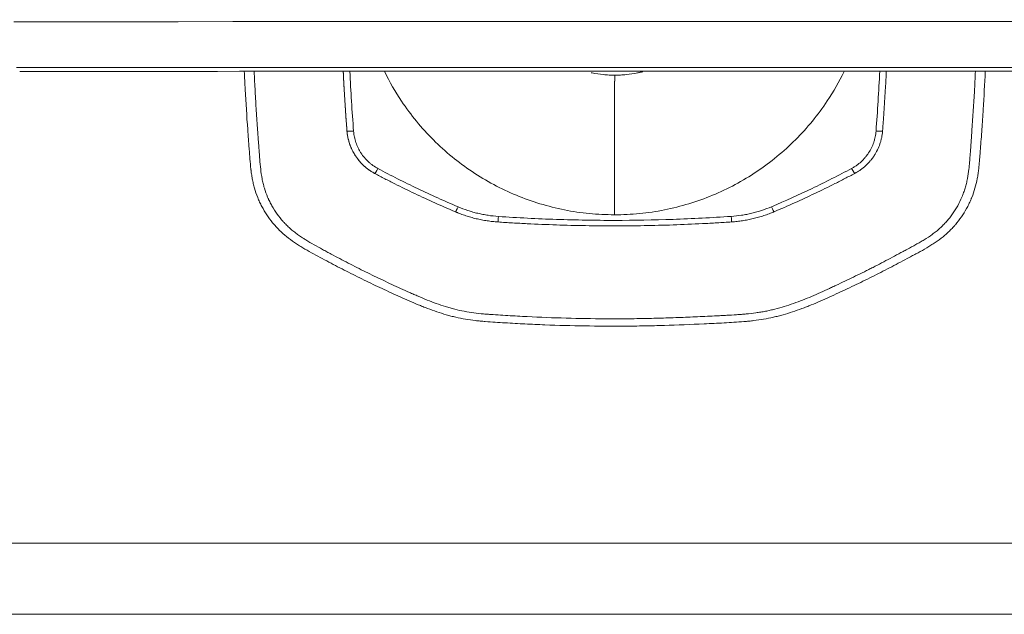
# Model space of a CAD drawing. Header units: millimetres. Extents: x 0 to 594, y 0 to 420.
# Tile 974 of 1056: x 234.3 to 241.77, y 273.9 to 278.41. Entities that reach past the tile are written whole.
import ezdxf

# ---------------------------------------------------------------- set-up
doc = ezdxf.new("R2010")
doc.units = ezdxf.units.MM
doc.layers.add('1', color=7, linetype='Continuous', true_color=0xffffff)

msp = doc.modelspace()

# ---------------------------------------------------------------- linework, layer by layer
at = {"layer": '1', "color": 155, "linetype": 'Continuous', "lineweight": 13}
msp.add_line((236.7814, 277.5707), (236.7814, 277.5707), dxfattribs=at)
at = {"layer": '1', "color": 155, "linetype": 'Continuous', "lineweight": 18}
msp.add_line((236.9587, 277.268), (236.9588, 277.2679), dxfattribs=at)
at = {"layer": '1', "color": 155, "linetype": 'Continuous', "lineweight": 13}
for centre, major_axis, ratio, start_param, end_param in [((260.9784, 278.813), (-501.6214, -0.1445), 0.000811, 1.517498, 1.623577), ((260.9785, 278.4643), (-501.2727, -0.1444), 0.000811, 1.517498, 1.623577), ((236.8312, 277.5745), (-0.0499, -0.0038), 0.107862, 0.001161, 1.563839), ((240.7943, 277.5756), (-0.0499, 0.0038), 0.107679, 1.580198, 3.142877), ((237.0164, 277.2918), (-0.0234, -0.0442), 0.06301, 6.283039, 7.738198), ((240.6093, 277.2928), (-0.0234, 0.0442), 0.06086, 1.687724, 3.142883), ((237.6237, 277.0031), (-0.0195, -0.046), 0.062269, 6.282913, 7.711063), ((240.0021, 277.0038), (0.0195, -0.046), 0.060029, 4.85626, 6.28441), ((237.9301, 276.9302), (-0.0034, -0.0499), 0.012227, 6.282458, 7.692515), ((239.6956, 276.9307), (-0.0034, 0.0499), 0.009795, 1.732428, 3.142484)]:
    msp.add_ellipse(centre, major_axis=major_axis, ratio=ratio, start_param=start_param, end_param=end_param, dxfattribs=at)
at = {"layer": '1', "color": 155, "linetype": 'Continuous', "lineweight": 18}
for points, knots in [([(234.2989, 278.0223), (237.8573, 278.0232), (244.9762, 278.025), (255.6635, 278.0279), (266.3526, 278.031), (276.9336, 278.0342), (283.9463, 278.0364), (287.3985, 278.0376)], [0, 0, 0, 0, 0.201201, 0.402401, 0.603602, 0.804802, 1, 1, 1, 1]), ([(236.0524, 277.2817), (236.0495, 277.3067), (236.0472, 277.3317), (236.0431, 277.3818), (236.0414, 277.4069), (236.0386, 277.4445), (236.0377, 277.457), (236.0358, 277.4821), (236.0348, 277.4947), (236.032, 277.5323), (236.0301, 277.5574), (236.0211, 277.683), (236.0147, 277.7837), (236.0066, 277.9305), (236.0043, 277.9765), (236.0021, 278.0226)], [0, 0, 0, 0, 0.101792, 0.101792, 0.203583, 0.203583, 0.254479, 0.254479, 0.305375, 0.305375, 0.407166, 0.407166, 0.814332, 0.814332, 1, 1, 1, 1]), ([(241.6231, 278.0235), (241.6186, 277.9266), (241.6133, 277.8298), (241.6041, 277.683), (241.6008, 277.6329), (241.5936, 277.5328), (241.5899, 277.4828), (241.5851, 277.4203), (241.5836, 277.4016), (241.5822, 277.3828), (241.5812, 277.3704), (241.5807, 277.3641), (241.5792, 277.3454), (241.5777, 277.3267), (241.5759, 277.308), (241.5747, 277.2955), (241.574, 277.2893), (241.5718, 277.2706), (241.5701, 277.2583), (241.5664, 277.2336), (241.5643, 277.2213), (241.5573, 277.1847), (241.5517, 277.1605), (241.538, 277.1128), (241.5299, 277.0892), (241.5195, 277.063), (241.5183, 277.0601), (241.516, 277.0543), (241.5147, 277.0514), (241.5111, 277.0428), (241.5085, 277.0371), (241.5007, 277.0201), (241.4953, 277.0089), (241.4781, 276.9759), (241.4655, 276.9545), (241.4383, 276.9131), (241.4237, 276.8931), (241.4041, 276.8688), (241.3981, 276.8616), (241.3919, 276.8545), (241.3878, 276.8498), (241.3857, 276.8475), (241.3752, 276.8358), (241.358, 276.8176), (241.3399, 276.8004), (241.3215, 276.7838), (241.312, 276.7757), (241.2831, 276.7522), (241.263, 276.7375), (241.2319, 276.7166), (241.2214, 276.7098), (241.2054, 276.6999), (241.2001, 276.6966), (241.1893, 276.6901), (241.1839, 276.6869), (241.1568, 276.671), (241.1349, 276.6589), (241.1018, 276.6409), (241.0908, 276.635), (241.0686, 276.6233), (241.0575, 276.6174), (241.0022, 276.588), (240.9579, 276.5644), (240.8692, 276.5178), (240.8247, 276.4947), (240.735, 276.4497), (240.6899, 276.4278), (240.5994, 276.3846), (240.5539, 276.3634), (240.4857, 276.3317), (240.4629, 276.3211), (240.4173, 276.3003), (240.3715, 276.2798), (240.3253, 276.2602), (240.2905, 276.246), (240.2788, 276.2413), (240.2554, 276.2322), (240.2437, 276.2277), (240.2084, 276.2146), (240.1847, 276.2063), (240.1371, 276.1906), (240.1131, 276.1833), (240.0768, 276.1731), (240.0586, 276.1682), (240.0403, 276.1636), (240.0281, 276.1607), (240.0219, 276.1592), (239.9912, 276.1522), (239.9666, 276.1473), (239.9171, 276.1388), (239.8922, 276.1353), (239.8548, 276.1308), (239.8423, 276.1294), (239.8172, 276.1269), (239.8047, 276.1257), (239.742, 276.1204), (239.6917, 276.1176), (239.5911, 276.1123), (239.5408, 276.1097), (239.3899, 276.1027), (239.2893, 276.0987), (239.1383, 276.0943), (239.0879, 276.0931), (238.9872, 276.0912), (238.9369, 276.0906), (238.7858, 276.0897), (238.5844, 276.0908), (238.3832, 276.0964), (238.2323, 276.1023), (238.182, 276.1045), (238.0814, 276.1095), (238.0311, 276.1123), (237.9306, 276.1184), (237.8804, 276.1217), (237.8239, 276.1257), (237.8176, 276.1262), (237.8051, 276.1273), (237.7863, 276.1289), (237.7676, 276.131), (237.7302, 276.1354), (237.7054, 276.139), (237.656, 276.1475), (237.6314, 276.1524), (237.6008, 276.1593), (237.5946, 276.1608), (237.5824, 276.1637), (237.5763, 276.1652), (237.5581, 276.1699), (237.5459, 276.1732), (237.4856, 276.1904), (237.4384, 276.2069), (237.3799, 276.2295), (237.3683, 276.2341), (237.345, 276.2435), (237.3103, 276.2578), (237.2758, 276.2726), (237.2069, 276.3026), (237.1611, 276.323), (237.07, 276.3645), (237.0246, 276.3857), (236.9342, 276.4288), (236.8441, 276.4727), (236.7549, 276.5181), (236.6661, 276.5644), (236.6219, 276.5879), (236.5556, 276.6234), (236.5335, 276.6352), (236.4897, 276.6594), (236.4679, 276.6717), (236.441, 276.6877), (236.4356, 276.691), (236.425, 276.6975), (236.4197, 276.7008), (236.4038, 276.7108), (236.3933, 276.7177), (236.3624, 276.7387), (236.3424, 276.7533), (236.3038, 276.7846), (236.2854, 276.8013), (236.2633, 276.8233), (236.2568, 276.83), (236.2503, 276.8368), (236.2461, 276.8414), (236.244, 276.8437), (236.2335, 276.8553), (236.2253, 276.8647), (236.2018, 276.8936), (236.1871, 276.9135), (236.1598, 276.9547), (236.1471, 276.9759), (236.1298, 277.0088), (236.1242, 277.0199), (236.1164, 277.0368), (236.1138, 277.0425), (236.1088, 277.054), (236.1064, 277.0597), (236.0947, 277.0886), (236.0867, 277.112), (236.0765, 277.1477), (236.0734, 277.1596), (236.0679, 277.1837), (236.063, 277.2079), (236.058, 277.2385), (236.055, 277.2601), (236.0537, 277.2709), (236.053, 277.2763), (236.0527, 277.279), (236.0525, 277.2804), (236.0525, 277.2809), (236.0524, 277.2813), (236.0524, 277.2815), (236.0524, 277.2817)], [0, 0, 0, 0, 0.040227, 0.040227, 0.061092, 0.061092, 0.081956, 0.081956, 0.087172, 0.089781, 0.089781, 0.092389, 0.092389, 0.097605, 0.100213, 0.100213, 0.102821, 0.102821, 0.108037, 0.108037, 0.113253, 0.113253, 0.123686, 0.123686, 0.134118, 0.134118, 0.135422, 0.135422, 0.136726, 0.136726, 0.139334, 0.139334, 0.14455, 0.14455, 0.154982, 0.154982, 0.165415, 0.165415, 0.168023, 0.169327, 0.169327, 0.170631, 0.170631, 0.175847, 0.181063, 0.181063, 0.186279, 0.186279, 0.196712, 0.196712, 0.201928, 0.201928, 0.204536, 0.204536, 0.207144, 0.207144, 0.217576, 0.217576, 0.222793, 0.222793, 0.228009, 0.228009, 0.248873, 0.248873, 0.269738, 0.269738, 0.290603, 0.290603, 0.311467, 0.311467, 0.3219, 0.3219, 0.332332, 0.342764, 0.342764, 0.34798, 0.34798, 0.353196, 0.353196, 0.363629, 0.363629, 0.374061, 0.374061, 0.379277, 0.381885, 0.381885, 0.384493, 0.384493, 0.394926, 0.394926, 0.405358, 0.405358, 0.410574, 0.410574, 0.41579, 0.41579, 0.436655, 0.436655, 0.45752, 0.45752, 0.499249, 0.499249, 0.520114, 0.520114, 0.540978, 0.540978, 0.582707, 0.624437, 0.624437, 0.645301, 0.645301, 0.666166, 0.666166, 0.687031, 0.687031, 0.689639, 0.689639, 0.692247, 0.697463, 0.697463, 0.707895, 0.707895, 0.718327, 0.718327, 0.720936, 0.720936, 0.723544, 0.723544, 0.72876, 0.72876, 0.749624, 0.749624, 0.754841, 0.754841, 0.760057, 0.770489, 0.770489, 0.791354, 0.791354, 0.812218, 0.812218, 0.833083, 0.853948, 0.853948, 0.874812, 0.874812, 0.885245, 0.885245, 0.895677, 0.895677, 0.898285, 0.898285, 0.900893, 0.900893, 0.906109, 0.906109, 0.916541, 0.916541, 0.926974, 0.926974, 0.929582, 0.930886, 0.930886, 0.93219, 0.93219, 0.937406, 0.937406, 0.947838, 0.947838, 0.958271, 0.958271, 0.963487, 0.963487, 0.966095, 0.966095, 0.968703, 0.968703, 0.979135, 0.979135, 0.984352, 0.984352, 0.989568, 0.994784, 0.997392, 0.998696, 0.999348, 0.999674, 0.999837, 0.999918, 0.999918, 1, 1, 1, 1]), ([(238.8102, 276.9347), (238.8102, 276.9498), (238.8102, 276.9687), (238.8102, 276.9913), (238.8102, 277.0063), (238.8102, 277.0233), (238.8102, 277.0383), (238.8102, 277.0476), (238.8102, 277.057), (238.8102, 277.0719), (238.8102, 277.0887), (238.8102, 277.1035), (238.8102, 277.1256), (238.8102, 277.1458), (238.8102, 277.1639), (238.8102, 277.1712), (238.8102, 277.1838), (238.8102, 277.1982), (238.8102, 277.2106), (238.8102, 277.2177), (238.8102, 277.2283), (238.8103, 277.244), (238.8103, 277.2596), (238.8103, 277.2699), (238.8103, 277.2767), (238.8103, 277.292), (238.8103, 277.3072), (238.8103, 277.3196), (238.8103, 277.3229), (238.8103, 277.3251), (238.8103, 277.3292), (238.8103, 277.3422), (238.8103, 277.3566), (238.8103, 277.3691), (238.8103, 277.373), (238.8103, 277.3769), (238.8103, 277.3862), (238.8103, 277.3992), (238.8103, 277.4108), (238.8103, 277.4167), (238.8103, 277.4185), (238.8103, 277.4204), (238.8104, 277.4263), (238.8104, 277.455), (238.8104, 277.4838), (238.8104, 277.5097), (238.8104, 277.5199), (238.8105, 277.5299), (238.8105, 277.5397), (238.8105, 277.5494), (238.8105, 277.5612), (238.8105, 277.5728), (238.8105, 277.5818), (238.8105, 277.5907), (238.8105, 277.5994), (238.8106, 277.6079), (238.8106, 277.6204), (238.8106, 277.6326), (238.8106, 277.6443), (238.8106, 277.6519), (238.8106, 277.6604), (238.8107, 277.6677), (238.8107, 277.6722), (238.8107, 277.6767), (238.8107, 277.6837), (238.8107, 277.6914), (238.8107, 277.6982), (238.8107, 277.7064), (238.8108, 277.7141), (238.8108, 277.7203), (238.8108, 277.7222), (238.8108, 277.7242), (238.8108, 277.7303), (238.8108, 277.7374), (238.8108, 277.7446), (238.8108, 277.7503), (238.8109, 277.7573), (238.8109, 277.764), (238.8109, 277.7693), (238.8109, 277.7745), (238.8109, 277.7796), (238.8109, 277.7846), (238.811, 277.792), (238.811, 277.7991), (238.811, 277.8059), (238.811, 277.8104), (238.811, 277.8153), (238.8111, 277.8196), (238.8111, 277.8223), (238.8111, 277.8249), (238.8111, 277.829), (238.8111, 277.8333), (238.8111, 277.8362), (238.8111, 277.8374), (238.8111, 277.8387), (238.8112, 277.8425), (238.8112, 277.8466), (238.8112, 277.85), (238.8112, 277.8509), (238.8112, 277.8515), (238.8112, 277.8527), (238.8112, 277.8563), (238.8112, 277.8602), (238.8112, 277.8636), (238.8113, 277.8646), (238.8113, 277.8657), (238.8113, 277.8682), (238.8113, 277.8716), (238.8113, 277.8748), (238.8113, 277.8768), (238.8113, 277.8787), (238.8113, 277.8818), (238.8114, 277.8851), (238.8114, 277.888), (238.8114, 277.8923), (238.8114, 277.8965), (238.8115, 277.9005), (238.8115, 277.9031), (238.8115, 277.9057), (238.8115, 277.9082), (238.8115, 277.9106), (238.8115, 277.9136), (238.8116, 277.9166), (238.8116, 277.9188), (238.8116, 277.9216), (238.8116, 277.9244), (238.8116, 277.927), (238.8117, 277.9296), (238.8117, 277.9326), (238.8117, 277.936), (238.8117, 277.9388), (238.8118, 277.9416), (238.8118, 277.9442), (238.8118, 277.9467), (238.8119, 277.95), (238.8119, 277.9532), (238.8119, 277.9561), (238.8119, 277.9583), (238.812, 277.9604), (238.812, 277.9624), (238.812, 277.9643), (238.8121, 277.9662), (238.8121, 277.968), (238.8121, 277.9704), (238.8121, 277.9726), (238.8122, 277.9747), (238.8122, 277.9762), (238.8122, 277.9777), (238.8123, 277.9791), (238.8123, 277.9804), (238.8123, 277.982), (238.8124, 277.9832), (238.8124, 277.9842), (238.8124, 277.9852), (238.8124, 277.9863), (238.8125, 277.9876), (238.8125, 277.9886), (238.8125, 277.9896), (238.8125, 277.9905), (238.8126, 277.9914), (238.8126, 277.9925), (238.8126, 277.9931), (238.8126, 277.9935)], [0, 0, 0, 0, 0.016744, 0.02093, 0.025115, 0.033487, 0.039766, 0.041859, 0.043952, 0.050231, 0.058603, 0.062789, 0.066975, 0.083718, 0.085811, 0.087904, 0.09209, 0.100462, 0.104648, 0.106741, 0.108834, 0.117206, 0.125577, 0.12767, 0.129763, 0.133949, 0.146507, 0.148862, 0.149646, 0.150693, 0.151739, 0.154879, 0.167436, 0.170576, 0.171622, 0.172669, 0.175808, 0.18418, 0.190459, 0.192029, 0.192552, 0.193075, 0.194645, 0.200924, 0.234411, 0.238597, 0.242783, 0.251155, 0.255341, 0.259527, 0.267898, 0.27627, 0.280456, 0.284642, 0.293014, 0.2972, 0.301386, 0.318129, 0.322315, 0.326501, 0.334873, 0.341152, 0.343245, 0.345338, 0.351617, 0.359988, 0.364174, 0.36836, 0.380918, 0.384057, 0.385104, 0.38615, 0.38929, 0.401848, 0.406033, 0.410219, 0.418591, 0.426963, 0.431149, 0.435335, 0.443707, 0.447893, 0.452079, 0.468822, 0.473008, 0.477194, 0.485566, 0.491845, 0.493938, 0.496031, 0.502309, 0.510681, 0.513821, 0.514867, 0.515914, 0.519053, 0.531611, 0.533965, 0.53475, 0.535797, 0.536843, 0.539983, 0.55254, 0.55568, 0.556726, 0.557773, 0.560912, 0.569284, 0.575563, 0.577656, 0.579749, 0.586028, 0.5944, 0.598585, 0.602771, 0.619515, 0.623701, 0.627887, 0.636259, 0.640445, 0.64463, 0.653002, 0.661374, 0.66556, 0.669746, 0.682304, 0.68649, 0.690676, 0.703233, 0.711605, 0.719977, 0.728349, 0.736721, 0.745092, 0.753464, 0.770208, 0.77858, 0.786952, 0.795323, 0.803695, 0.812067, 0.820439, 0.828811, 0.837182, 0.853926, 0.862298, 0.87067, 0.879042, 0.887413, 0.895785, 0.904157, 0.916715, 0.920901, 0.925087, 0.937644, 0.946016, 0.954388, 0.96276, 0.971132, 0.979503, 0.987875, 1, 1, 1, 1]), ([(240.8724, 278.0235), (240.8704, 277.9813), (240.8681, 277.9391), (240.8627, 277.8427), (240.8577, 277.7614), (240.8511, 277.6666), (240.8477, 277.6192), (240.846, 277.5955), (240.8452, 277.5854), (240.8447, 277.5786), (240.8445, 277.5752), (240.8442, 277.5718)], [0, 0, 0, 0, 0.279669, 0.279669, 0.639834, 0.819917, 0.909959, 0.954979, 0.97749, 0.97749, 1, 1, 1, 1]), ([(236.993, 277.2476), (236.9928, 277.2477), (236.9925, 277.2478), (236.9921, 277.2481), (236.9914, 277.2484), (236.9897, 277.2493), (236.9865, 277.2511), (236.98, 277.2547), (236.9673, 277.2622), (236.9497, 277.2738), (236.9363, 277.2839), (236.9265, 277.2918), (236.9232, 277.2945), (236.9168, 277.3), (236.9136, 277.3028), (236.898, 277.3171), (236.8864, 277.3292), (236.8648, 277.3547), (236.8548, 277.368), (236.841, 277.389), (236.8367, 277.3962), (236.8315, 277.4054), (236.8304, 277.4072), (236.8284, 277.4109), (236.8274, 277.4128), (236.8245, 277.4184), (236.8225, 277.4221), (236.8133, 277.441), (236.807, 277.4564), (236.7962, 277.488), (236.7918, 277.5041), (236.7876, 277.5247), (236.7868, 277.5288), (236.7854, 277.5371), (236.7847, 277.5413), (236.7835, 277.5496), (236.7827, 277.5559), (236.782, 277.5633), (236.7817, 277.567), (236.7815, 277.5688), (236.7815, 277.5696), (236.7814, 277.5701), (236.7814, 277.5704), (236.7814, 277.5707)], [0, 0, 0, 0, 0.001953, 0.001953, 0.003906, 0.007813, 0.015625, 0.03125, 0.0625, 0.125, 0.1875, 0.1875, 0.21875, 0.21875, 0.25, 0.25, 0.375, 0.375, 0.5, 0.5, 0.5625, 0.5625, 0.578125, 0.578125, 0.59375, 0.59375, 0.625, 0.625, 0.75, 0.75, 0.875, 0.875, 0.90625, 0.90625, 0.9375, 0.9375, 0.96875, 0.984375, 0.992188, 0.996094, 0.998047, 0.998047, 1, 1, 1, 1]), ([(240.8442, 277.5718), (240.8442, 277.5716), (240.8442, 277.5713), (240.8441, 277.5708), (240.8441, 277.57), (240.8439, 277.5681), (240.8436, 277.5645), (240.8429, 277.5571), (240.841, 277.5425), (240.8375, 277.5218), (240.8336, 277.5055), (240.8303, 277.4933), (240.8291, 277.4893), (240.8266, 277.4812), (240.8253, 277.4772), (240.8185, 277.4572), (240.8121, 277.4417), (240.7975, 277.4118), (240.7892, 277.3972), (240.7755, 277.3762), (240.7707, 277.3694), (240.7644, 277.3609), (240.7631, 277.3592), (240.7605, 277.3559), (240.7592, 277.3542), (240.7552, 277.3493), (240.7526, 277.346), (240.7389, 277.33), (240.7273, 277.3179), (240.7027, 277.2954), (240.6897, 277.2849), (240.6725, 277.2728), (240.669, 277.2704), (240.662, 277.2657), (240.6584, 277.2635), (240.6512, 277.259), (240.6457, 277.2558), (240.6392, 277.2522), (240.636, 277.2504), (240.6343, 277.2495), (240.6336, 277.2491), (240.6332, 277.2489), (240.6329, 277.2487), (240.6327, 277.2486)], [0, 0, 0, 0, 0.001953, 0.001953, 0.003906, 0.007813, 0.015625, 0.03125, 0.0625, 0.125, 0.1875, 0.1875, 0.21875, 0.21875, 0.25, 0.25, 0.375, 0.375, 0.5, 0.5, 0.5625, 0.5625, 0.578125, 0.578125, 0.59375, 0.59375, 0.625, 0.625, 0.75, 0.75, 0.875, 0.875, 0.90625, 0.90625, 0.9375, 0.9375, 0.96875, 0.984375, 0.992187, 0.996094, 0.998047, 0.998047, 1, 1, 1, 1]), ([(237.6042, 276.9571), (237.5782, 276.9681), (237.5523, 276.9792), (237.5006, 277.0018), (237.4748, 277.0132), (237.3976, 277.0478), (237.3464, 277.0715), (237.2445, 277.1199), (237.1938, 277.1447), (237.1182, 277.1827), (237.093, 277.1955), (237.0429, 277.2213), (237.0179, 277.2344), (236.993, 277.2476)], [0, 0, 0, 0, 0.125, 0.125, 0.25, 0.25, 0.5, 0.5, 0.75, 0.75, 0.875, 0.875, 1, 1, 1, 1]), ([(240.6327, 277.2486), (240.6078, 277.2354), (240.5828, 277.2223), (240.5326, 277.1964), (240.5075, 277.1836), (240.4319, 277.1456), (240.3812, 277.1208), (240.2793, 277.0723), (240.2281, 277.0486), (240.151, 277.0139), (240.1252, 277.0025), (240.0735, 276.9799), (240.0476, 276.9688), (240.0216, 276.9578)], [0, 0, 0, 0, 0.125, 0.125, 0.25, 0.25, 0.5, 0.5, 0.75, 0.75, 0.875, 0.875, 1, 1, 1, 1]), ([(237.9268, 276.8803), (237.9251, 276.8804), (237.9233, 276.8805), (237.9199, 276.8808), (237.9147, 276.8811), (237.9025, 276.8822), (237.8783, 276.8845), (237.8577, 276.8872), (237.8371, 276.8904), (237.8302, 276.8915), (237.8165, 276.8939), (237.796, 276.8976), (237.7756, 276.902), (237.7554, 276.9069), (237.7486, 276.9085), (237.7352, 276.912), (237.7151, 276.9175), (237.6819, 276.9276), (237.6558, 276.9368), (237.6363, 276.9441), (237.6266, 276.9479), (237.6154, 276.9524), (237.6106, 276.9544), (237.6074, 276.9557), (237.6058, 276.9564), (237.6042, 276.9571)], [0, 0, 0, 0, 0.015625, 0.015625, 0.03125, 0.0625, 0.125, 0.25, 0.25, 0.3125, 0.3125, 0.375, 0.5, 0.5, 0.5625, 0.5625, 0.625, 0.75, 0.875, 0.875, 0.9375, 0.96875, 0.984375, 0.984375, 1, 1, 1, 1]), ([(240.0216, 276.9578), (240.02, 276.9571), (240.0184, 276.9564), (240.0152, 276.9551), (240.0104, 276.9531), (239.9991, 276.9485), (239.9765, 276.9398), (239.9568, 276.9329), (239.937, 276.9263), (239.9304, 276.9242), (239.9171, 276.9202), (239.8971, 276.9143), (239.877, 276.909), (239.8567, 276.9042), (239.85, 276.9027), (239.8364, 276.8997), (239.816, 276.8955), (239.7818, 276.8896), (239.7543, 276.886), (239.7336, 276.8837), (239.7232, 276.8827), (239.7111, 276.8817), (239.7059, 276.8813), (239.7025, 276.881), (239.7007, 276.8809), (239.699, 276.8808)], [0, 0, 0, 0, 0.015625, 0.015625, 0.03125, 0.0625, 0.125, 0.25, 0.25, 0.3125, 0.3125, 0.375, 0.5, 0.5, 0.5625, 0.5625, 0.625, 0.75, 0.875, 0.875, 0.9375, 0.96875, 0.984375, 0.984375, 1, 1, 1, 1]), ([(239.699, 276.8808), (239.6806, 276.8795), (239.6621, 276.8783), (239.6252, 276.876), (239.5699, 276.8726), (239.4408, 276.8654), (239.33, 276.8607), (239.1084, 276.8532), (238.9606, 276.8507), (238.7388, 276.8506), (238.665, 276.8512), (238.5172, 276.8537), (238.3695, 276.8574), (238.185, 276.8651), (238.0559, 276.8721), (238.0005, 276.8755), (237.9637, 276.8778), (237.9452, 276.879), (237.9268, 276.8803)], [0, 0, 0, 0, 0.03125, 0.03125, 0.0625, 0.125, 0.25, 0.25, 0.5, 0.5, 0.625, 0.625, 0.75, 0.875, 0.9375, 0.96875, 0.96875, 1, 1, 1, 1]), ([(237.9302, 276.9221), (238.0771, 276.9122), (238.2241, 276.9047), (238.4448, 276.8973), (238.5184, 276.8955), (238.6656, 276.893), (238.7392, 276.8924), (238.9601, 276.8925), (239.1073, 276.895), (239.4017, 276.9051), (239.5487, 276.9126), (239.6957, 276.9226)], [0, 0, 0, 0, 0.25, 0.25, 0.375, 0.375, 0.5, 0.5, 0.75, 0.75, 1, 1, 1, 1]), ([(278.2849, 274.4435), (271.6941, 274.4436), (265.1033, 274.4434), (251.9219, 274.4436), (245.3311, 274.4439), (235.4453, 274.4437), (232.1501, 274.4437), (225.56, 274.4439), (222.2651, 274.4442), (212.3808, 274.4438), (205.7928, 274.4439), (199.2062, 274.4438)], [0, 0, 0, 0, 0.25, 0.25, 0.5, 0.5, 0.625, 0.625, 0.75, 0.75, 1, 1, 1, 1]), ([(194.714, 273.9049), (195.0341, 273.9049), (195.3543, 273.9049), (196.6331, 273.9049), (197.5917, 273.9049), (199.509, 273.9049), (200.4677, 273.9049), (203.3439, 273.9049), (205.2614, 273.9049), (209.0967, 273.9049), (211.0145, 273.9049), (214.8503, 273.9049), (216.7683, 273.9049), (219.166, 273.9049), (219.6455, 273.9049), (220.6046, 273.9049), (221.0842, 273.9049), (222.5228, 273.9049), (223.482, 273.9049), (225.4002, 273.9049), (226.3594, 273.9049), (228.2777, 273.9049), (229.2369, 273.9049), (232.1144, 273.9049), (234.0328, 273.9049), (237.8696, 273.9049), (239.788, 273.9049), (243.6249, 273.9049), (245.5434, 273.9049), (249.3804, 273.9049), (251.2988, 273.9049), (254.1765, 273.9049), (255.6154, 273.9049), (257.0543, 273.9049), (258.0135, 273.9049), (258.4931, 273.9049), (260.8912, 273.9049), (262.8097, 273.9049), (266.6466, 273.9049), (268.5651, 273.9049), (274.3205, 273.9049), (278.1575, 273.9049), (282.8635, 273.9049), (283.7326, 273.9049), (284.6017, 273.9049)], [0, 0, 0, 0, 0.010691, 0.010691, 0.042702, 0.042702, 0.074712, 0.074712, 0.138732, 0.138732, 0.202753, 0.202753, 0.266773, 0.266773, 0.282778, 0.282778, 0.298784, 0.298784, 0.330794, 0.330794, 0.362804, 0.362804, 0.394814, 0.394814, 0.458835, 0.458835, 0.522855, 0.522855, 0.586876, 0.586876, 0.650896, 0.650896, 0.682907, 0.698912, 0.698912, 0.714917, 0.714917, 0.778937, 0.778937, 0.842958, 0.842958, 0.970999, 0.970999, 1, 1, 1, 1]), ([(284.6017, 273.9049), (283.7326, 273.9049), (282.8635, 273.9049), (278.1575, 273.9049), (274.3205, 273.9049), (268.5651, 273.9049), (266.6466, 273.9049), (262.8097, 273.9049), (260.8912, 273.9049), (258.4931, 273.9049), (258.0135, 273.9049), (257.0543, 273.9049), (255.6154, 273.9049), (254.1765, 273.9049), (251.2988, 273.9049), (249.3804, 273.9049), (245.5434, 273.9049), (243.6249, 273.9049), (239.788, 273.9049), (237.8696, 273.9049), (234.0328, 273.9049), (232.1144, 273.9049), (229.2369, 273.9049), (228.2777, 273.9049), (226.3594, 273.9049), (225.4002, 273.9049), (223.482, 273.9049), (222.5228, 273.9049), (221.0842, 273.9049), (220.6046, 273.9049), (219.6455, 273.9049), (219.166, 273.9049), (216.7683, 273.9049), (214.8503, 273.9049), (211.0145, 273.9049), (209.0967, 273.9049), (205.2614, 273.9049), (203.3439, 273.9049), (200.4677, 273.9049), (199.509, 273.9049), (197.5917, 273.9049), (196.6331, 273.9049), (195.3543, 273.9049), (195.0341, 273.9049), (194.714, 273.9049)], [0, 0, 0, 0, 0.029001, 0.029001, 0.157042, 0.157042, 0.221063, 0.221063, 0.285083, 0.285083, 0.301088, 0.301088, 0.317093, 0.349104, 0.349104, 0.413124, 0.413124, 0.477145, 0.477145, 0.541165, 0.541165, 0.605186, 0.605186, 0.637196, 0.637196, 0.669206, 0.669206, 0.701216, 0.701216, 0.717222, 0.717222, 0.733227, 0.733227, 0.797247, 0.797247, 0.861268, 0.861268, 0.925288, 0.925288, 0.957298, 0.957298, 0.989309, 0.989309, 1, 1, 1, 1])]:
    msp.add_open_spline(points, degree=3, knots=knots, dxfattribs=at)
at = {"layer": '1', "color": 155, "linetype": 'Continuous', "lineweight": 13}
for points, knots in [([(236.077, 278.0226), (236.0783, 277.9966), (236.0795, 277.9707), (236.0834, 277.8954), (236.0861, 277.846), (236.0919, 277.7475), (236.0951, 277.6982), (236.1, 277.6244), (236.1018, 277.5998), (236.1044, 277.5629), (236.1053, 277.5507), (236.1071, 277.5261), (236.108, 277.5138), (236.1099, 277.4893), (236.1108, 277.477), (236.1127, 277.4524), (236.1136, 277.4402), (236.1162, 277.4033), (236.1179, 277.3788), (236.1219, 277.3298), (236.1241, 277.3053), (236.1297, 277.2565), (236.1331, 277.2322), (236.1398, 277.1962), (236.1423, 277.1842), (236.1465, 277.1665), (236.148, 277.1606), (236.1511, 277.1488), (236.1528, 277.1429), (236.1615, 277.1137), (236.1698, 277.0907), (236.1808, 277.0652), (236.182, 277.0623), (236.1845, 277.0567), (236.1883, 277.0483), (236.1923, 277.04), (236.2004, 277.0235), (236.2062, 277.0127), (236.2242, 276.9809), (236.2373, 276.9603), (236.2658, 276.9207), (236.2811, 276.9016), (236.2997, 276.8809), (236.3017, 276.8786), (236.3059, 276.8741), (236.3123, 276.8673), (236.3273, 276.8519), (236.3407, 276.8393), (236.3544, 276.8271), (236.359, 276.823), (236.3684, 276.8152), (236.3732, 276.8113), (236.3875, 276.7998), (236.3973, 276.7925), (236.4172, 276.7781), (236.4273, 276.7711), (236.4427, 276.7609), (236.4504, 276.7559), (236.4596, 276.7501), (236.4641, 276.7472), (236.4664, 276.7458), (236.4676, 276.7451), (236.4681, 276.7448), (236.4684, 276.7446), (236.4686, 276.7445), (236.4687, 276.7444)], [0, 0, 0, 0, 0.055217, 0.055217, 0.160193, 0.160193, 0.265169, 0.265169, 0.317657, 0.317657, 0.343901, 0.343901, 0.370145, 0.370145, 0.396389, 0.396389, 0.422633, 0.422633, 0.475121, 0.475121, 0.527609, 0.527609, 0.580097, 0.580097, 0.606341, 0.606341, 0.619463, 0.619463, 0.632585, 0.632585, 0.685072, 0.685072, 0.691633, 0.691633, 0.698194, 0.711316, 0.711316, 0.73756, 0.73756, 0.790048, 0.790048, 0.842536, 0.842536, 0.849097, 0.849097, 0.855658, 0.86878, 0.895024, 0.895024, 0.908146, 0.908146, 0.921268, 0.921268, 0.947512, 0.947512, 0.973756, 0.973756, 0.986878, 0.993439, 0.99672, 0.99836, 0.99918, 0.99959, 0.99959, 1, 1, 1, 1]), ([(236.4687, 276.7444), (236.4896, 276.7315), (236.5107, 276.7192), (236.5534, 276.6951), (236.5749, 276.6834), (236.6073, 276.6659), (236.618, 276.6601), (236.6396, 276.6485), (236.6504, 276.6427), (236.6828, 276.6253), (236.7044, 276.6138), (236.7477, 276.591), (236.7694, 276.5796), (236.813, 276.5571), (236.8784, 276.5237), (236.9442, 276.4911), (237.0104, 276.4591), (237.0325, 276.4485), (237.0768, 276.4276), (237.1433, 276.3964), (237.2103, 276.3661), (237.2663, 276.3413), (237.2775, 276.3363), (237.2999, 276.3265), (237.3111, 276.3216), (237.3449, 276.3071), (237.3675, 276.2976), (237.4129, 276.2792), (237.4358, 276.2703), (237.4818, 276.2535), (237.505, 276.2456), (237.5401, 276.2347), (237.5518, 276.2312), (237.5755, 276.2246), (237.5874, 276.2214), (237.6232, 276.2125), (237.6471, 276.2072), (237.6953, 276.1981), (237.7195, 276.1941), (237.7681, 276.1875), (237.7926, 276.1849), (237.8232, 276.1823), (237.8293, 276.1818), (237.8416, 276.1809), (237.86, 276.1796), (237.903, 276.1766), (237.9399, 276.1742), (238.0136, 276.1696), (238.0628, 276.1668), (238.3087, 276.154), (238.5055, 276.148), (238.7517, 276.146), (238.801, 276.1459), (238.8995, 276.1463), (238.9487, 276.1467), (239.0472, 276.1482), (239.0965, 276.1493), (239.1949, 276.1519), (239.2442, 276.1535), (239.3426, 276.157), (239.3918, 276.1591), (239.4902, 276.1635), (239.5517, 276.1665), (239.6132, 276.1697), (239.6378, 276.171), (239.6501, 276.1717), (239.687, 276.1737), (239.7116, 276.1751), (239.7484, 276.1777), (239.7607, 276.1786), (239.7852, 276.1805), (239.7975, 276.1816), (239.8343, 276.1851), (239.8587, 276.1879), (239.8953, 276.1929), (239.9074, 276.1947), (239.9316, 276.1987), (239.9437, 276.2009), (239.9679, 276.2056), (239.9799, 276.2081), (240.0039, 276.2135), (240.0159, 276.2164), (240.0517, 276.2254), (240.0753, 276.2321), (240.1223, 276.2464), (240.1456, 276.2541), (240.1919, 276.2703), (240.2149, 276.2789), (240.2606, 276.2969), (240.2833, 276.3063), (240.3511, 276.3351), (240.3957, 276.3555), (240.4514, 276.3813), (240.4625, 276.3865), (240.4847, 276.3969), (240.4958, 276.4021), (240.5292, 276.4178), (240.5514, 276.4283), (240.6178, 276.4599), (240.662, 276.4812), (240.7169, 276.5085), (240.7279, 276.514), (240.7498, 276.525), (240.7607, 276.5305), (240.7935, 276.5473), (240.8152, 276.5586), (240.8804, 276.5927), (240.9237, 276.6158), (240.9777, 276.6448), (240.994, 276.6535), (241.0102, 276.6621), (241.021, 276.6679), (241.0481, 276.6824), (241.0751, 276.6969), (241.1073, 276.7147), (241.1179, 276.7208), (241.1339, 276.73), (241.1392, 276.7331), (241.1497, 276.7394), (241.155, 276.7426), (241.1812, 276.7586), (241.2016, 276.7721), (241.2312, 276.7935), (241.2409, 276.8008), (241.2552, 276.8123), (241.2599, 276.8161), (241.2691, 276.824), (241.2737, 276.828), (241.2872, 276.8403), (241.2961, 276.8487), (241.3132, 276.866), (241.3216, 276.875), (241.3379, 276.8934), (241.3536, 276.9122), (241.3682, 276.9317), (241.3892, 276.9615), (241.4021, 276.982), (241.4256, 277.0244), (241.4362, 277.0463), (241.4469, 277.0718), (241.4481, 277.0746), (241.4504, 277.0803), (241.4537, 277.0888), (241.4569, 277.0974), (241.4631, 277.1147), (241.4669, 277.1262), (241.4738, 277.1495), (241.477, 277.1613), (241.4827, 277.1849), (241.4853, 277.1968), (241.4923, 277.2326), (241.4959, 277.2567), (241.4995, 277.2871), (241.5001, 277.2932), (241.5014, 277.3054), (241.502, 277.3115), (241.5036, 277.3298), (241.5046, 277.342), (241.506, 277.3603), (241.5065, 277.3664), (241.5074, 277.3786), (241.5089, 277.397), (241.5103, 277.4153), (241.5149, 277.4764), (241.5186, 277.5254), (241.529, 277.6723), (241.5352, 277.7704), (241.5434, 277.9201), (241.546, 277.9717), (241.5483, 278.0234)], [0, 0, 0, 0, 0.011614, 0.011614, 0.023229, 0.023229, 0.029036, 0.029036, 0.034843, 0.034843, 0.046458, 0.046458, 0.058072, 0.058072, 0.069686, 0.092915, 0.092915, 0.10453, 0.10453, 0.116144, 0.139373, 0.139373, 0.14518, 0.14518, 0.150987, 0.150987, 0.162602, 0.162602, 0.174216, 0.174216, 0.18583, 0.18583, 0.191638, 0.191638, 0.197445, 0.197445, 0.209059, 0.209059, 0.220674, 0.220674, 0.232288, 0.232288, 0.235192, 0.235192, 0.238095, 0.243902, 0.255517, 0.255517, 0.278746, 0.278746, 0.371661, 0.371661, 0.39489, 0.39489, 0.418118, 0.418118, 0.441347, 0.441347, 0.464576, 0.464576, 0.487805, 0.487805, 0.511034, 0.516841, 0.516841, 0.522648, 0.522648, 0.534262, 0.534262, 0.54007, 0.54007, 0.545877, 0.545877, 0.557491, 0.557491, 0.563298, 0.563298, 0.569106, 0.569106, 0.574913, 0.574913, 0.58072, 0.58072, 0.592334, 0.592334, 0.603949, 0.603949, 0.615563, 0.615563, 0.627178, 0.627178, 0.650407, 0.650407, 0.656214, 0.656214, 0.662021, 0.662021, 0.673635, 0.673635, 0.696864, 0.696864, 0.702671, 0.702671, 0.708479, 0.708479, 0.720093, 0.720093, 0.743322, 0.743322, 0.749129, 0.752033, 0.752033, 0.754936, 0.766551, 0.766551, 0.772358, 0.772358, 0.775261, 0.775261, 0.778165, 0.778165, 0.789779, 0.789779, 0.795587, 0.795587, 0.79849, 0.79849, 0.801394, 0.801394, 0.807201, 0.807201, 0.813008, 0.813008, 0.818815, 0.824623, 0.824623, 0.836237, 0.836237, 0.847851, 0.847851, 0.849303, 0.849303, 0.850755, 0.853659, 0.853659, 0.859466, 0.859466, 0.865273, 0.865273, 0.87108, 0.87108, 0.882695, 0.882695, 0.885598, 0.885598, 0.888502, 0.888502, 0.894309, 0.894309, 0.897213, 0.897213, 0.900116, 0.905923, 0.905923, 0.929152, 0.929152, 0.97561, 0.97561, 1, 1, 1, 1]), ([(236.7814, 277.5707), (236.7811, 277.574), (236.7809, 277.5774), (236.7804, 277.5842), (236.7796, 277.5943), (236.7778, 277.618), (236.7744, 277.6654), (236.7679, 277.7602), (236.7628, 277.8415), (236.7573, 277.938), (236.7551, 277.9802), (236.753, 278.0224)], [0, 0, 0, 0, 0.022504, 0.022504, 0.045009, 0.090017, 0.180034, 0.360068, 0.720137, 0.720137, 1, 1, 1, 1]), ([(238.8102, 276.9347), (238.7466, 276.9364), (238.6193, 276.94), (238.4302, 276.9692), (238.2448, 277.0153), (238.0053, 277.101), (237.724, 277.2517), (237.4282, 277.4942), (237.2112, 277.7575), (237.105, 277.9425), (237.0673, 278.0194)], [0, 0, 0, 0, 0.088074, 0.176313, 0.264706, 0.352632, 0.528737, 0.704839, 0.881251, 1, 1, 1, 1]), ([(238.8126, 277.9935), (238.8125, 277.9935), (238.8124, 277.9935), (238.8122, 277.9935), (238.8118, 277.9935), (238.811, 277.9935), (238.8095, 277.9935), (238.8063, 277.9936), (238.7999, 277.9936), (238.7873, 277.9938), (238.7764, 277.9942), (238.7548, 277.9953), (238.7405, 277.9964), (238.6976, 278.0006), (238.6692, 278.0048), (238.6388, 278.0108), (238.6365, 278.0113), (238.6342, 278.0117)], [0, 0, 0, 0, 0.001876, 0.001876, 0.003751, 0.007502, 0.015004, 0.030008, 0.060017, 0.120034, 0.240067, 0.240067, 0.480134, 0.480134, 0.960269, 0.960269, 1, 1, 1, 1]), ([(240.5527, 278.0202), (240.5151, 277.9434), (240.409, 277.7583), (240.2325, 277.5443), (240.0444, 277.3735), (239.891, 277.2599), (239.7274, 277.1616), (239.5552, 277.08), (239.3756, 277.0157), (239.2211, 276.977), (239.0955, 276.955), (239.0008, 276.9433), (238.9056, 276.936), (238.842, 276.9351), (238.8102, 276.9347)], [0, 0, 0, 0, 0.118606, 0.29494, 0.382881, 0.471191, 0.559671, 0.647444, 0.73535, 0.823697, 0.867895, 0.911937, 0.955936, 1, 1, 1, 1]), ([(239.0267, 278.02), (239.0199, 278.0183), (239.0132, 278.0167), (239.0029, 278.0144), (238.9994, 278.0136), (238.9923, 278.0121), (238.9887, 278.0113), (238.9567, 278.0049), (238.9281, 278.0007), (238.885, 277.9964), (238.8706, 277.9953), (238.8489, 277.9943), (238.8381, 277.9939), (238.8254, 277.9936), (238.819, 277.9936), (238.8158, 277.9935), (238.8142, 277.9935), (238.8135, 277.9935), (238.8131, 277.9935), (238.8129, 277.9935), (238.8128, 277.9935), (238.8127, 277.9935)], [0, 0, 0, 0, 0.095932, 0.095932, 0.146158, 0.146158, 0.196384, 0.196384, 0.598192, 0.598192, 0.799096, 0.799096, 0.899548, 0.949774, 0.974887, 0.987443, 0.993722, 0.996861, 0.99843, 0.99843, 1, 1, 1, 1]), ([(236.8313, 277.569), (236.8319, 277.5617), (236.8327, 277.5543), (236.8342, 277.5433), (236.8348, 277.5396), (236.836, 277.5323), (236.8367, 277.5287), (236.8404, 277.5107), (236.8442, 277.4965), (236.8536, 277.4688), (236.8592, 277.4553), (236.8673, 277.4387), (236.8689, 277.4354), (236.8715, 277.4305), (236.8724, 277.4289), (236.8741, 277.4256), (236.8786, 277.4175), (236.8834, 277.4097), (236.8954, 277.3912), (236.9042, 277.3795), (236.9231, 277.3571), (236.9332, 277.3464), (236.9469, 277.3339), (236.9497, 277.3314), (236.9553, 277.3265), (236.9638, 277.3194), (236.9726, 277.3127), (236.9907, 277.3), (237.0033, 277.2922), (237.0165, 277.2852)], [0, 0, 0, 0, 0.0625, 0.0625, 0.09375, 0.09375, 0.125, 0.125, 0.25, 0.25, 0.375, 0.375, 0.40625, 0.40625, 0.421875, 0.421875, 0.4375, 0.5, 0.5, 0.625, 0.625, 0.75, 0.75, 0.78125, 0.78125, 0.8125, 0.875, 0.875, 1, 1, 1, 1]), ([(240.6093, 277.2862), (240.6159, 277.2897), (240.6224, 277.2934), (240.6319, 277.2993), (240.635, 277.3013), (240.6412, 277.3054), (240.6442, 277.3075), (240.6593, 277.3182), (240.6707, 277.3274), (240.6923, 277.3473), (240.7024, 277.3579), (240.7143, 277.3719), (240.7167, 277.3748), (240.7201, 277.3792), (240.7213, 277.3806), (240.7235, 277.3836), (240.7291, 277.391), (240.7344, 277.3985), (240.7464, 277.417), (240.7536, 277.4297), (240.7664, 277.456), (240.772, 277.4696), (240.7779, 277.4872), (240.7791, 277.4907), (240.7812, 277.4978), (240.7843, 277.5084), (240.7868, 277.5192), (240.7913, 277.5408), (240.7933, 277.5554), (240.7944, 277.5702)], [0, 0, 0, 0, 0.0625, 0.0625, 0.09375, 0.09375, 0.125, 0.125, 0.25, 0.25, 0.375, 0.375, 0.40625, 0.40625, 0.421875, 0.421875, 0.4375, 0.5, 0.5, 0.625, 0.625, 0.75, 0.75, 0.78125, 0.78125, 0.8125, 0.875, 0.875, 1, 1, 1, 1]), ([(237.0165, 277.2852), (237.1155, 277.2325), (237.2157, 277.182), (237.3675, 277.1095), (237.4184, 277.0859), (237.5207, 277.0398), (237.5721, 277.0173), (237.6237, 276.9954)], [0, 0, 0, 0, 0.5, 0.5, 0.75, 0.75, 1, 1, 1, 1]), ([(240.0021, 276.9961), (240.1054, 277.04), (240.2076, 277.0862), (240.3595, 277.1587), (240.4098, 277.1835), (240.51, 277.234), (240.5598, 277.2599), (240.6093, 277.2862)], [0, 0, 0, 0, 0.5, 0.5, 0.75, 0.75, 1, 1, 1, 1]), ([(237.6237, 276.9954), (237.648, 276.9851), (237.6727, 276.9758), (237.7102, 276.9634), (237.7228, 276.9595), (237.7418, 276.9541), (237.7482, 276.9524), (237.7609, 276.9491), (237.7673, 276.9475), (237.7866, 276.9429), (237.7995, 276.9401), (237.8189, 276.9363), (237.8254, 276.9351), (237.8384, 276.9328), (237.8449, 276.9317), (237.8776, 276.9268), (237.9038, 276.9239), (237.9302, 276.9221)], [0, 0, 0, 0, 0.25, 0.25, 0.375, 0.375, 0.4375, 0.4375, 0.5, 0.5, 0.625, 0.625, 0.6875, 0.6875, 0.75, 0.75, 1, 1, 1, 1]), ([(239.6957, 276.9226), (239.722, 276.9244), (239.7483, 276.9273), (239.7873, 276.9333), (239.8003, 276.9355), (239.8197, 276.9393), (239.8262, 276.9407), (239.8391, 276.9435), (239.8455, 276.945), (239.8648, 276.9496), (239.8776, 276.9529), (239.8966, 276.9583), (239.9029, 276.9602), (239.9155, 276.9641), (239.9218, 276.9661), (239.9532, 276.9764), (239.9778, 276.9857), (240.0021, 276.9961)], [0, 0, 0, 0, 0.25, 0.25, 0.375, 0.375, 0.4375, 0.4375, 0.5, 0.5, 0.625, 0.625, 0.6875, 0.6875, 0.75, 0.75, 1, 1, 1, 1])]:
    msp.add_open_spline(points, degree=3, knots=knots, dxfattribs=at)
at = {"layer": '1', "color": 155, "linetype": 'Continuous', "lineweight": 18}
for points in [[(236.753, 278.0212), (236.7575, 277.9309), (236.7626, 277.8407), (236.7683, 277.7506), (236.7745, 277.6605), (236.7814, 277.5707)], [(236.7814, 277.5707), (236.7869, 277.4983), (236.8087, 277.4275), (236.847, 277.3622), (236.8982, 277.3082), (236.9588, 277.2679)]]:
    msp.add_open_spline(points, degree=5, dxfattribs=at)
at = {"layer": '1', "color": 155, "linetype": 'Continuous', "lineweight": 13}
for points in [[(236.8029, 278.0225), (236.8104, 277.871), (236.8199, 277.7199), (236.8313, 277.569)], [(240.7944, 277.5702), (240.8058, 277.721), (240.8152, 277.8721), (240.8226, 278.0235)]]:
    msp.add_open_spline(points, degree=3, dxfattribs=at)

doc.saveas('drawing.dxf')
